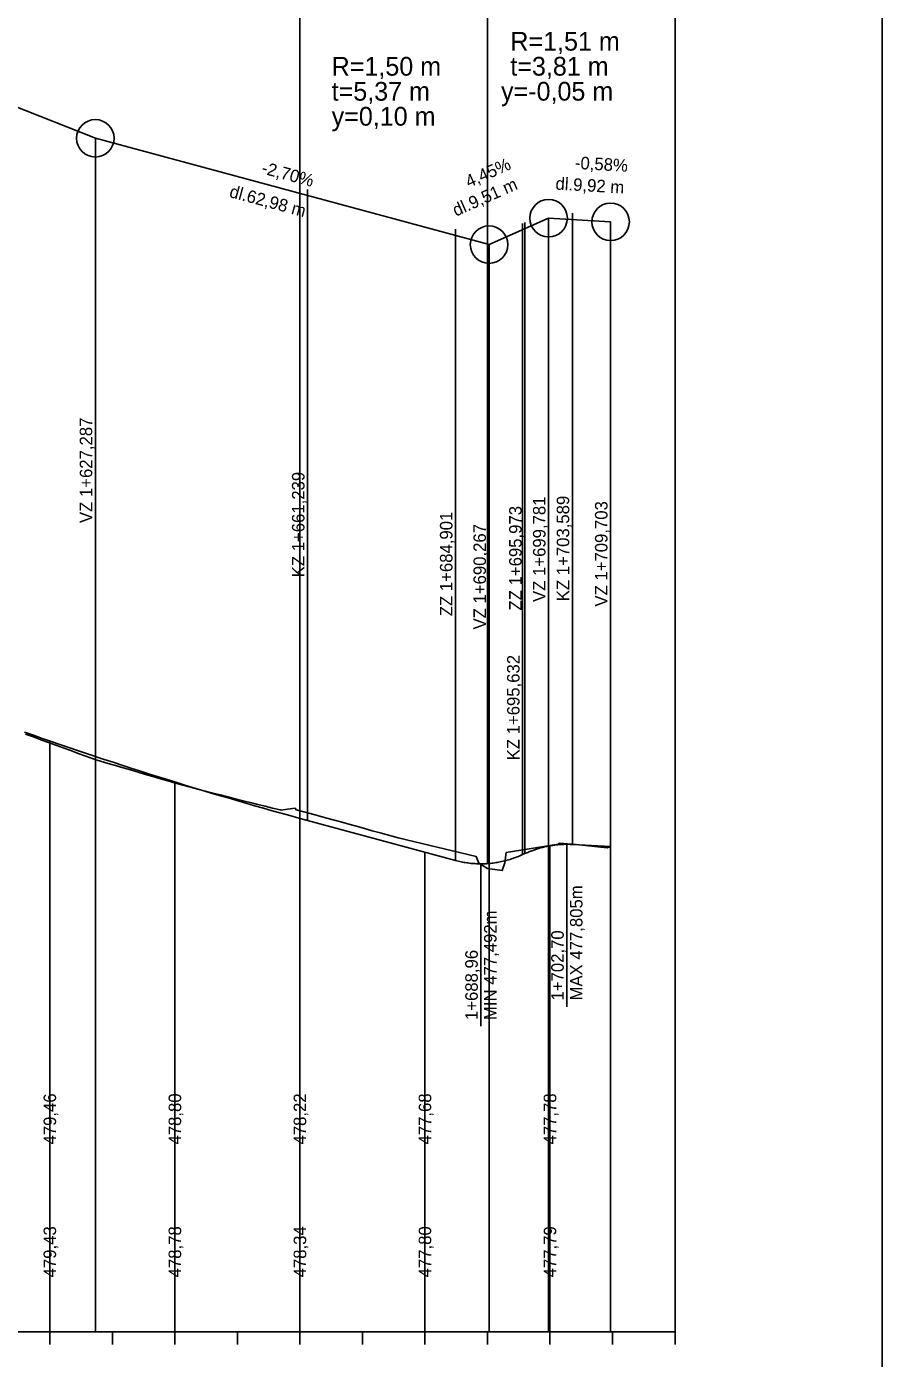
# Model space of a CAD drawing. Extents: x -632716 to -629545, y -1094726 to -1088285.
# Drawn here: x -630867.2 to -630730.3, y -1091019.4 to -1090806.3 of the extents above; entities that cross this region are included whole.
import ezdxf

# ---------------------------------------------------------------- set-up
doc = ezdxf.new("R2010")
doc.units = 0
for name, color, linetype in [('20', 7, 'Continuous'), ('Default', 7, 'Continuous'), ('formát', 7, 'Continuous'), ('NIVELETA_VYSKY', 7, 'Continuous'), ('REZ_TENKA', 7, 'Continuous'), ('REZ_TLUSTA', 7, 'Continuous'), ('SKLONY_NIVELETA', 7, 'Continuous'), ('SKLONY_POPIS', 7, 'Continuous'), ('TECNY_NIVELETA', 7, 'Continuous'), ('TEREN_VYSKY', 7, 'Continuous'), ('VOZOVKA', 7, 'Continuous')]:
    doc.layers.add(name, color=color, linetype=linetype)

msp = doc.modelspace()

# ---------------------------------------------------------------- linework, layer by layer
at = {"layer": '20'}
for points in [[(-630763.46, -1090765.2), (-630763.46, -1090965.2), (-630763.46, -1091015.2), (-630763.46, -1090955.2)], [(-630863.46, -1090920.62), (-630863.46, -1090965.2), (-630863.46, -1091015.2), (-630863.46, -1090955.2)], [(-630843.46, -1090927.18), (-630843.46, -1090965.2), (-630843.46, -1091015.2), (-630843.46, -1090955.2)], [(-630823.46, -1090933), (-630823.46, -1090965.2), (-630823.46, -1091015.2), (-630823.46, -1090955.2)], [(-630783.46, -1090937.39), (-630783.46, -1090965.2), (-630783.46, -1091015.2), (-630783.46, -1090955.2)], [(-630803.46, -1090938.41), (-630803.46, -1090965.2), (-630803.46, -1091015.2), (-630803.46, -1090955.2)]]:
    msp.add_lwpolyline(points, dxfattribs=at)
at = {"layer": 'Default'}
for p, q in [((-630822.23, -1090933.34), (-630798.56, -1090939.73)), ((-630822.23, -1090933.34), (-630798.56, -1090939.73)), ((-630779.88, -1090937.17), (-630773.76, -1090937.53)), ((-630779.88, -1090937.17), (-630773.76, -1090937.53)), ((-630787.83, -1090938.8), (-630787.49, -1090938.64)), ((-630787.83, -1090938.8), (-630787.49, -1090938.64))]:
    msp.add_line(p, q, dxfattribs=at)
for points in [[(-630867.49, -1090919.21), (-630866.08, -1090919.71), (-630864.67, -1090920.2), (-630863.25, -1090920.69), (-630861.84, -1090921.18), (-630860.42, -1090921.67), (-630859.01, -1090922.15), (-630857.59, -1090922.62), (-630854.76, -1090923.56), (-630853.35, -1090924.03), (-630851.93, -1090924.49), (-630850.52, -1090924.95), (-630849.1, -1090925.4), (-630847.69, -1090925.85), (-630846.27, -1090926.3), (-630844.86, -1090926.74), (-630843.45, -1090927.18), (-630842.03, -1090927.62), (-630840.62, -1090928.05), (-630839.2, -1090928.48), (-630837.79, -1090928.91), (-630836.37, -1090929.33), (-630834.96, -1090929.74), (-630833.54, -1090930.16), (-630832.13, -1090930.57), (-630830.71, -1090930.97), (-630829.3, -1090931.38), (-630827.88, -1090931.78), (-630826.47, -1090932.17), (-630825.05, -1090932.56), (-630823.64, -1090932.95), (-630822.23, -1090933.34)], [(-630867.49, -1090919.21), (-630866.08, -1090919.71), (-630864.67, -1090920.2), (-630863.25, -1090920.69), (-630861.84, -1090921.18), (-630860.42, -1090921.67), (-630859.01, -1090922.15), (-630857.59, -1090922.62), (-630854.76, -1090923.56), (-630853.35, -1090924.03), (-630851.93, -1090924.49), (-630850.52, -1090924.95), (-630849.1, -1090925.4), (-630847.69, -1090925.85), (-630846.27, -1090926.3), (-630844.86, -1090926.74), (-630843.45, -1090927.18), (-630842.03, -1090927.62), (-630840.62, -1090928.05), (-630839.2, -1090928.48), (-630837.79, -1090928.91), (-630836.37, -1090929.33), (-630834.96, -1090929.74), (-630833.54, -1090930.16), (-630832.13, -1090930.57), (-630830.71, -1090930.97), (-630829.3, -1090931.38), (-630827.88, -1090931.78), (-630826.47, -1090932.17), (-630825.05, -1090932.56), (-630823.64, -1090932.95), (-630822.23, -1090933.34)], [(-630787.49, -1090938.64), (-630787.33, -1090938.57), (-630787.17, -1090938.51), (-630787.01, -1090938.44), (-630786.86, -1090938.37), (-630786.7, -1090938.31), (-630786.54, -1090938.25), (-630786.38, -1090938.19), (-630786.22, -1090938.13), (-630786.06, -1090938.08), (-630785.9, -1090938.02), (-630785.75, -1090937.97), (-630785.59, -1090937.92), (-630785.43, -1090937.87), (-630785.27, -1090937.82), (-630785.11, -1090937.77), (-630784.95, -1090937.73), (-630784.79, -1090937.68), (-630784.63, -1090937.64), (-630784.48, -1090937.6), (-630784.32, -1090937.56), (-630784.16, -1090937.53), (-630784, -1090937.49), (-630783.84, -1090937.46), (-630783.52, -1090937.4), (-630783.37, -1090937.37), (-630783.21, -1090937.34), (-630783.05, -1090937.32), (-630782.89, -1090937.3), (-630782.73, -1090937.27), (-630782.57, -1090937.25), (-630782.41, -1090937.24), (-630782.25, -1090937.22), (-630782.1, -1090937.2), (-630781.94, -1090937.19), (-630781.78, -1090937.18), (-630781.62, -1090937.17), (-630781.46, -1090937.16), (-630781.3, -1090937.16), (-630781.14, -1090937.15), (-630780.99, -1090937.15), (-630780.83, -1090937.15), (-630780.67, -1090937.15), (-630780.51, -1090937.15), (-630780.35, -1090937.15), (-630780.19, -1090937.16), (-630780.03, -1090937.16), (-630779.88, -1090937.17)], [(-630787.49, -1090938.64), (-630787.33, -1090938.57), (-630787.17, -1090938.51), (-630787.01, -1090938.44), (-630786.86, -1090938.37), (-630786.7, -1090938.31), (-630786.54, -1090938.25), (-630786.38, -1090938.19), (-630786.22, -1090938.13), (-630786.06, -1090938.08), (-630785.9, -1090938.02), (-630785.75, -1090937.97), (-630785.59, -1090937.92), (-630785.43, -1090937.87), (-630785.27, -1090937.82), (-630785.11, -1090937.77), (-630784.95, -1090937.73), (-630784.79, -1090937.68), (-630784.63, -1090937.64), (-630784.48, -1090937.6), (-630784.32, -1090937.56), (-630784.16, -1090937.53), (-630784, -1090937.49), (-630783.84, -1090937.46), (-630783.52, -1090937.4), (-630783.37, -1090937.37), (-630783.21, -1090937.34), (-630783.05, -1090937.32), (-630782.89, -1090937.3), (-630782.73, -1090937.27), (-630782.57, -1090937.25), (-630782.41, -1090937.24), (-630782.25, -1090937.22), (-630782.1, -1090937.2), (-630781.94, -1090937.19), (-630781.78, -1090937.18), (-630781.62, -1090937.17), (-630781.46, -1090937.16), (-630781.3, -1090937.16), (-630781.14, -1090937.15), (-630780.99, -1090937.15), (-630780.83, -1090937.15), (-630780.67, -1090937.15), (-630780.51, -1090937.15), (-630780.35, -1090937.15), (-630780.19, -1090937.16), (-630780.03, -1090937.16), (-630779.88, -1090937.17)], [(-630798.56, -1090939.73), (-630798.34, -1090939.79), (-630798.12, -1090939.85), (-630797.89, -1090939.9), (-630797.67, -1090939.95), (-630797.44, -1090939.99), (-630797.22, -1090940.04), (-630797, -1090940.07), (-630796.77, -1090940.11), (-630796.55, -1090940.14), (-630796.33, -1090940.17), (-630796.1, -1090940.2), (-630795.88, -1090940.22), (-630795.66, -1090940.24), (-630795.43, -1090940.25), (-630795.21, -1090940.26), (-630794.99, -1090940.27), (-630794.76, -1090940.28), (-630794.54, -1090940.28), (-630794.31, -1090940.28), (-630794.09, -1090940.28), (-630793.87, -1090940.27), (-630793.64, -1090940.26), (-630793.42, -1090940.24), (-630792.97, -1090940.2), (-630792.75, -1090940.18), (-630792.53, -1090940.15), (-630792.3, -1090940.12), (-630792.08, -1090940.08), (-630791.86, -1090940.05), (-630791.63, -1090940.01), (-630791.41, -1090939.96), (-630791.19, -1090939.91), (-630790.96, -1090939.86), (-630790.74, -1090939.81), (-630790.51, -1090939.75), (-630790.29, -1090939.69), (-630790.07, -1090939.62), (-630789.84, -1090939.56), (-630789.62, -1090939.48), (-630789.4, -1090939.41), (-630789.17, -1090939.33), (-630788.95, -1090939.25), (-630788.73, -1090939.17), (-630788.5, -1090939.08), (-630788.28, -1090938.99), (-630788.06, -1090938.89), (-630787.83, -1090938.8)], [(-630798.56, -1090939.73), (-630798.34, -1090939.79), (-630798.12, -1090939.85), (-630797.89, -1090939.9), (-630797.67, -1090939.95), (-630797.44, -1090939.99), (-630797.22, -1090940.04), (-630797, -1090940.07), (-630796.77, -1090940.11), (-630796.55, -1090940.14), (-630796.33, -1090940.17), (-630796.1, -1090940.2), (-630795.88, -1090940.22), (-630795.66, -1090940.24), (-630795.43, -1090940.25), (-630795.21, -1090940.26), (-630794.99, -1090940.27), (-630794.76, -1090940.28), (-630794.54, -1090940.28), (-630794.31, -1090940.28), (-630794.09, -1090940.28), (-630793.87, -1090940.27), (-630793.64, -1090940.26), (-630793.42, -1090940.24), (-630792.97, -1090940.2), (-630792.75, -1090940.18), (-630792.53, -1090940.15), (-630792.3, -1090940.12), (-630792.08, -1090940.08), (-630791.86, -1090940.05), (-630791.63, -1090940.01), (-630791.41, -1090939.96), (-630791.19, -1090939.91), (-630790.96, -1090939.86), (-630790.74, -1090939.81), (-630790.51, -1090939.75), (-630790.29, -1090939.69), (-630790.07, -1090939.62), (-630789.84, -1090939.56), (-630789.62, -1090939.48), (-630789.4, -1090939.41), (-630789.17, -1090939.33), (-630788.95, -1090939.25), (-630788.73, -1090939.17), (-630788.5, -1090939.08), (-630788.28, -1090938.99), (-630788.06, -1090938.89), (-630787.83, -1090938.8)]]:
    msp.add_lwpolyline(points, dxfattribs=at)
at = {"layer": 'formát'}
msp.add_lwpolyline([(-632585.29, -1091264.2), (-630730.3, -1091264.2), (-630730.3, -1090670.2), (-632585.29, -1090670.2)], close=True, dxfattribs=at)
at = {"layer": 'REZ_TENKA'}
for p, q in [((-630863.46, -1091017.2), (-630863.46, -1091015.2)), ((-630853.46, -1091017.2), (-630853.46, -1091015.2)), ((-630843.46, -1091017.2), (-630843.46, -1091015.2)), ((-630833.46, -1091017.2), (-630833.46, -1091015.2)), ((-630823.46, -1091017.2), (-630823.46, -1091015.2)), ((-630813.46, -1091017.2), (-630813.46, -1091015.2)), ((-630803.46, -1091017.2), (-630803.46, -1091015.2)), ((-630793.46, -1091017.2), (-630793.46, -1091015.2)), ((-630773.46, -1091017.2), (-630773.46, -1091015.2)), ((-630763.46, -1091017.2), (-630763.46, -1091015.2))]:
    msp.add_line(p, q, dxfattribs=at)
at = {"layer": 'REZ_TLUSTA'}
for p, q in [((-630783.46, -1091017.2), (-630783.46, -1091013.2)), ((-632483.46, -1091015.2), (-630763.46, -1091015.2))]:
    msp.add_line(p, q, dxfattribs=at)
at = {"layer": 'SKLONY_NIVELETA'}
for p, q in [((-630823.46, -1090773.6), (-630823.46, -1090933)), ((-630979.9, -1090775.22), (-630856.18, -1090824.16)), ((-630793.46, -1090787.6), (-630793.46, -1090940.25)), ((-630856.18, -1090824.16), (-630856.18, -1091015.2)), ((-630856.18, -1090824.16), (-630793.2, -1090841.18)), ((-630793.2, -1090841.18), (-630783.68, -1090836.95)), ((-630783.68, -1090836.95), (-630783.68, -1091015.2)), ((-630783.68, -1090836.95), (-630773.76, -1090837.53)), ((-630773.76, -1090837.53), (-630773.76, -1091015.2)), ((-630793.2, -1090841.18), (-630793.2, -1091015.2)), ((-630822.23, -1090933.34), (-630798.56, -1090939.73)), ((-630779.88, -1090937.17), (-630773.76, -1090937.53)), ((-630787.83, -1090938.8), (-630787.49, -1090938.64))]:
    msp.add_line(p, q, dxfattribs=at)
for points in [[(-630867.49, -1090919.21), (-630866.08, -1090919.71), (-630864.67, -1090920.2), (-630863.25, -1090920.69), (-630861.84, -1090921.18), (-630860.42, -1090921.67), (-630859.01, -1090922.15), (-630857.59, -1090922.62), (-630854.76, -1090923.56), (-630853.35, -1090924.03), (-630851.93, -1090924.49), (-630850.52, -1090924.95), (-630849.1, -1090925.4), (-630847.69, -1090925.85), (-630846.27, -1090926.3), (-630844.86, -1090926.74), (-630843.45, -1090927.18), (-630842.03, -1090927.62), (-630840.62, -1090928.05), (-630839.2, -1090928.48), (-630837.79, -1090928.91), (-630836.37, -1090929.33), (-630834.96, -1090929.74), (-630833.54, -1090930.16), (-630832.13, -1090930.57), (-630830.71, -1090930.97), (-630829.3, -1090931.38), (-630827.88, -1090931.78), (-630826.47, -1090932.17), (-630825.05, -1090932.56), (-630823.64, -1090932.95), (-630822.23, -1090933.34)], [(-630787.49, -1090938.64), (-630787.33, -1090938.57), (-630787.17, -1090938.51), (-630787.01, -1090938.44), (-630786.86, -1090938.37), (-630786.7, -1090938.31), (-630786.54, -1090938.25), (-630786.38, -1090938.19), (-630786.22, -1090938.13), (-630786.06, -1090938.08), (-630785.9, -1090938.02), (-630785.75, -1090937.97), (-630785.59, -1090937.92), (-630785.43, -1090937.87), (-630785.27, -1090937.82), (-630785.11, -1090937.77), (-630784.95, -1090937.73), (-630784.79, -1090937.68), (-630784.63, -1090937.64), (-630784.48, -1090937.6), (-630784.32, -1090937.56), (-630784.16, -1090937.53), (-630784, -1090937.49), (-630783.84, -1090937.46), (-630783.52, -1090937.4), (-630783.37, -1090937.37), (-630783.21, -1090937.34), (-630783.05, -1090937.32), (-630782.89, -1090937.3), (-630782.73, -1090937.27), (-630782.57, -1090937.25), (-630782.41, -1090937.24), (-630782.25, -1090937.22), (-630782.1, -1090937.2), (-630781.94, -1090937.19), (-630781.78, -1090937.18), (-630781.62, -1090937.17), (-630781.46, -1090937.16), (-630781.3, -1090937.16), (-630781.14, -1090937.15), (-630780.99, -1090937.15), (-630780.83, -1090937.15), (-630780.67, -1090937.15), (-630780.51, -1090937.15), (-630780.35, -1090937.15), (-630780.19, -1090937.16), (-630780.03, -1090937.16), (-630779.88, -1090937.17)], [(-630798.56, -1090939.73), (-630798.34, -1090939.79), (-630798.12, -1090939.85), (-630797.89, -1090939.9), (-630797.67, -1090939.95), (-630797.44, -1090939.99), (-630797.22, -1090940.04), (-630797, -1090940.07), (-630796.77, -1090940.11), (-630796.55, -1090940.14), (-630796.33, -1090940.17), (-630796.1, -1090940.2), (-630795.88, -1090940.22), (-630795.66, -1090940.24), (-630795.43, -1090940.25), (-630795.21, -1090940.26), (-630794.99, -1090940.27), (-630794.76, -1090940.28), (-630794.54, -1090940.28), (-630794.31, -1090940.28), (-630794.09, -1090940.28), (-630793.87, -1090940.27), (-630793.64, -1090940.26), (-630793.42, -1090940.24), (-630792.97, -1090940.2), (-630792.75, -1090940.18), (-630792.53, -1090940.15), (-630792.3, -1090940.12), (-630792.08, -1090940.08), (-630791.86, -1090940.05), (-630791.63, -1090940.01), (-630791.41, -1090939.96), (-630791.19, -1090939.91), (-630790.96, -1090939.86), (-630790.74, -1090939.81), (-630790.51, -1090939.75), (-630790.29, -1090939.69), (-630790.07, -1090939.62), (-630789.84, -1090939.56), (-630789.62, -1090939.48), (-630789.4, -1090939.41), (-630789.17, -1090939.33), (-630788.95, -1090939.25), (-630788.73, -1090939.17), (-630788.5, -1090939.08), (-630788.28, -1090938.99), (-630788.06, -1090938.89), (-630787.83, -1090938.8)]]:
    msp.add_lwpolyline(points, dxfattribs=at)
for centre in [(-630856.18, -1090824.16), (-630783.68, -1090836.95), (-630773.76, -1090837.53), (-630793.2, -1090841.18)]:
    msp.add_circle(centre, 3, dxfattribs=at)
at = {"layer": 'TECNY_NIVELETA'}
for p, q in [((-630856.18, -1090824.16), (-630856.18, -1090824.16)), ((-630822.23, -1090933.34), (-630822.23, -1090832.34)), ((-630787.83, -1090938.8), (-630787.83, -1090837.8)), ((-630787.49, -1090938.64), (-630787.49, -1090837.64)), ((-630783.68, -1090836.95), (-630783.68, -1090836.95)), ((-630779.88, -1090937.17), (-630779.88, -1090836.17)), ((-630773.76, -1090837.53), (-630773.76, -1090837.53)), ((-630798.56, -1090939.73), (-630798.56, -1090838.73)), ((-630793.2, -1090841.18), (-630793.2, -1090841.18)), ((-630780.76, -1090937.15), (-630780.76, -1090963.15)), ((-630794.51, -1090940.28), (-630794.51, -1090966.28))]:
    msp.add_line(p, q, dxfattribs=at)
at = {"layer": 'VOZOVKA'}
msp.add_lwpolyline([(-630867.34, -1090919.52), (-630866.09, -1090919.97), (-630864.9, -1090920.41), (-630863.7, -1090920.85), (-630862.51, -1090921.28), (-630861.31, -1090921.72), (-630860.11, -1090922.16), (-630858.92, -1090922.6), (-630857.72, -1090923.04), (-630856.53, -1090923.48), (-630856.28, -1090923.57), (-630855.33, -1090923.85), (-630854.13, -1090924.2), (-630852.94, -1090924.55), (-630851.74, -1090924.9), (-630850.55, -1090925.25), (-630849.35, -1090925.61), (-630848.15, -1090925.96), (-630846.96, -1090926.31), (-630845.76, -1090926.67), (-630844.57, -1090927.02), (-630843.37, -1090927.38), (-630843.15, -1090927.44), (-630842.17, -1090927.7), (-630840.98, -1090928.02), (-630839.78, -1090928.33), (-630838.59, -1090928.65), (-630837.39, -1090928.96), (-630836.19, -1090929.26), (-630835, -1090929.57), (-630833.8, -1090929.87), (-630832.6, -1090930.17), (-630831.41, -1090930.47), (-630830.21, -1090930.76), (-630829.02, -1090931.06), (-630827.82, -1090931.35), (-630826.62, -1090931.63), (-630826.48, -1090931.67), (-630825.43, -1090931.52), (-630824.24, -1090931.36), (-630824.23, -1090931.37), (-630824.07, -1090931.61), (-630823.04, -1090931.89), (-630821.84, -1090932.22), (-630820.64, -1090932.55), (-630819.39, -1090932.89), (-630818.14, -1090933.23), (-630816.89, -1090933.58), (-630815.64, -1090933.93), (-630814.39, -1090934.27), (-630813.14, -1090934.62), (-630811.89, -1090934.97), (-630810.64, -1090935.32), (-630807.73, -1090936.13), (-630795.25, -1090939.12), (-630794.86, -1090940.19), (-630793.43, -1090941.01), (-630791.09, -1090941.37), (-630790.69, -1090940.1), (-630790.45, -1090938.47), (-630782.1, -1090937.12), (-630781.97, -1090936.98), (-630779.28, -1090937.19), (-630774.29, -1090937.72), (-630773.76, -1090937.53)], dxfattribs=at)

# ---------------------------------------------------------------- texts
at = {"layer": 'NIVELETA_VYSKY'}
for s, p in [('479,46', (-630862.46, -1090985.2)), ('478,80', (-630842.46, -1090985.2)), ('478,22', (-630822.46, -1090985.2)), ('477,68', (-630802.46, -1090985.2)), ('477,78', (-630782.46, -1090985.2))]:
    msp.add_text(s, height=2, rotation=90, dxfattribs=at).set_placement(p)
at = {"layer": 'SKLONY_POPIS'}
for s, p in [('R=1,51 m', (-630789.8, -1090810.13)), ('R=1,50 m', (-630818.38, -1090814.14)), ('t=3,81 m', (-630789.8, -1090814.13)), ('t=5,37 m', (-630818.38, -1090818.14)), ('y=-0,05 m', (-630791.29, -1090818.13)), ('y=0,10 m', (-630818.38, -1090822.14))]:
    msp.add_text(s, height=3, dxfattribs=at).set_placement(p)
for s, rotation, p in [('4,45%', 23.9913, (-630796.44, -1090832.11)), ('-0,58%', 356.656, (-630779.52, -1090829.04)), ('-2,70%', 344.8728, (-630829.73, -1090829.75)), ('dl.9,51 m', 23.9913, (-630798.5, -1090836.71)), ('dl.9,92 m', 356.656, (-630782.62, -1090832.37)), ('dl.62,98 m', 344.8728, (-630834.87, -1090833.54)), ('VZ 1+627,287', 90, (-630856.68, -1090885.74)), ('KZ 1+661,239', 90, (-630822.73, -1090894.42)), ('VZ 1+699,781', 90, (-630784.18, -1090898.37)), ('KZ 1+703,589', 90, (-630780.38, -1090898.25)), ('VZ 1+709,703', 90, (-630774.26, -1090899.11)), ('ZZ 1+684,901', 90, (-630799.06, -1090900.65)), ('ZZ 1+695,973', 90, (-630787.99, -1090899.73)), ('VZ 1+690,267', 90, (-630793.7, -1090902.77)), ('KZ 1+695,632', 90, (-630788.33, -1090923.72)), ('MAX 477,805m', 90, (-630778.26, -1090962.15)), ('MIN 477,492m', 90, (-630792.01, -1090965.28)), ('1+702,70', 90, (-630781.26, -1090962.15)), ('1+688,96', 90, (-630795.01, -1090965.28))]:
    msp.add_text(s, height=2, rotation=rotation, dxfattribs=at).set_placement(p)
at = {"layer": 'TEREN_VYSKY'}
for s, p in [('479,43', (-630862.46, -1091006.46)), ('478,78', (-630842.46, -1091006.46)), ('478,34', (-630822.46, -1091006.46)), ('477,80', (-630802.46, -1091006.46)), ('477,79', (-630782.46, -1091006.46))]:
    msp.add_text(s, height=2, rotation=90, dxfattribs=at).set_placement(p)

doc.saveas('drawing.dxf')
